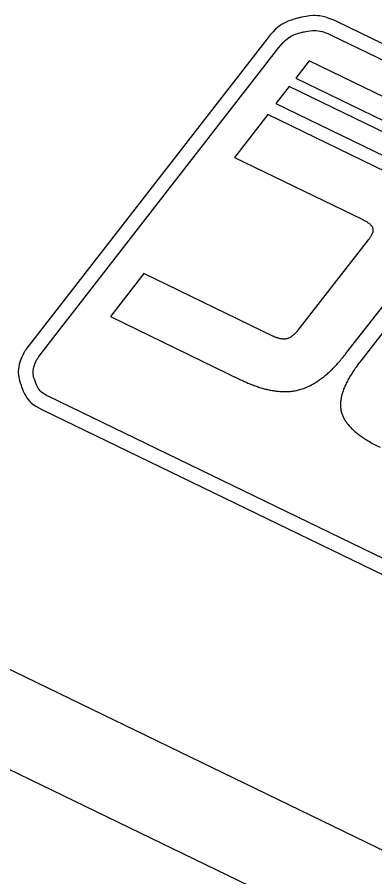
# Model space of a CAD drawing. Extents: x -762314 to -761449, y -993181 to -992589.
# Drawn here: x -762160.81 to -762156.85, y -992692.11 to -992682.57 of the extents above; entities that cross this region are included whole.
import ezdxf

# ---------------------------------------------------------------- set-up
doc = ezdxf.new("R2010")
doc.units = 0
doc.layers.add('Rozpiska - logo SŽDC', color=7, linetype='Continuous')
doc.layers.add('Rozpiska - čáry', color=7, linetype='Continuous')

msp = doc.modelspace()

# ---------------------------------------------------------------- linework, layer by layer
at = {"layer": 'Rozpiska - logo SŽDC'}
for p, q in [((-762158.0391, -992682.8131), (-762160.704, -992686.2463)), ((-762157.3322, -992682.7738), (-762148.3367, -992687.1401)), ((-762160.5718, -992686.3404), (-762157.91, -992682.9115)), ((-762156.9201, -992685.0464), (-762157.6995, -992686.0481)), ((-762157.1672, -992686.3065), (-762156.3878, -992685.3048)), ((-762156.2231, -992685.3843), (-762157.0029, -992686.3865)), ((-762151.4807, -992691.1406), (-762160.4606, -992686.7835)), ((-762160.5314, -992686.9294), (-762151.5515, -992691.2865))]:
    msp.add_line(p, q, dxfattribs=at)
for points in [[(-762148.2584, -992686.9977), (-762148.2625, -992686.9957), (-762157.261, -992682.6273)], [(-762151.0749, -992686.2145), (-762157.5746, -992683.0596), (-762157.7241, -992683.2506), (-762151.262, -992686.3865)], [(-762151.512, -992686.3929), (-762157.7951, -992683.3422), (-762157.9447, -992683.5334), (-762151.9105, -992686.4623), (-762155.569, -992688.2604)], [(-762156.5871, -992684.3566), (-762158.0321, -992683.6536), (-762158.4031, -992684.1305), (-762156.9818, -992684.8204)], [(-762157.9706, -992686.1152), (-762159.4056, -992685.4187), (-762159.7773, -992685.8962), (-762158.3354, -992686.5961)]]:
    msp.add_lwpolyline(points, dxfattribs=at)
for points, degree in [([(-762157.261, -992682.6273), (-762157.3968, -992682.5613), (-762157.5454, -992682.5493), (-762157.6821, -992682.5814), (-762157.6821, -992682.5814), (-762157.8211, -992682.615), (-762157.9481, -992682.6943), (-762158.0391, -992682.8131)], 3), ([(-762157.91, -992682.9115), (-762157.8431, -992682.8238), (-762157.7485, -992682.7645), (-762157.6445, -992682.74), (-762157.6445, -992682.74), (-762157.5436, -992682.7155), (-762157.4336, -992682.7246), (-762157.3322, -992682.7738)], 3), ([(-762156.9818, -992684.8204), (-762156.8801, -992684.8681), (-762156.8589, -992684.9677), (-762156.9201, -992685.0464)], 2), ([(-762157.6995, -992686.0481), (-762157.7609, -992686.1268), (-762157.8824, -992686.1564), (-762157.9706, -992686.1152)], 2), ([(-762160.704, -992686.2463), (-762160.7135, -992686.2592), (-762160.7209, -992686.2706), (-762160.7262, -992686.2798), (-762160.7262, -992686.2798), (-762160.7321, -992686.2886), (-762160.738, -992686.3007), (-762160.7449, -992686.3149)], 3), ([(-762160.7449, -992686.3149), (-762160.8003, -992686.4291), (-762160.8039, -992686.5551), (-762160.7649, -992686.6658), (-762160.7649, -992686.6658), (-762160.7264, -992686.7772), (-762160.6456, -992686.874), (-762160.5314, -992686.9294)], 3), ([(-762160.599, -992686.3857), (-762160.596, -992686.3796), (-762160.5914, -992686.3719), (-762160.586, -992686.3628), (-762160.586, -992686.3628), (-762160.5795, -992686.3526), (-762160.5749, -992686.3448), (-762160.5718, -992686.3404)], 3), ([(-762158.3354, -992686.5961), (-762157.9615, -992686.7758), (-762157.4326, -992686.6477), (-762157.1672, -992686.3065)], 2), ([(-762160.4606, -992686.7835), (-762160.5343, -992686.7478), (-762160.5868, -992686.6855), (-762160.6118, -992686.6133), (-762160.6118, -992686.6133), (-762160.6368, -992686.541), (-762160.6347, -992686.4594), (-762160.599, -992686.3857)], 3), ([(-762157.0029, -992686.3865), (-762157.2684, -992686.7276), (-762157.1744, -992687.1573), (-762156.789, -992687.3461)], 2)]:
    msp.add_open_spline(points, degree=degree, dxfattribs=at)
at = {"layer": 'Rozpiska - čáry'}
for points in [[(-762145.894, -992685.9745), (-762226.8601, -992646.6746), (-762231.2268, -992655.6708), (-762150.2607, -992694.9707)], [(-762150.6973, -992695.8703), (-762231.6635, -992656.5704), (-762236.0301, -992665.5667), (-762155.064, -992704.8666)]]:
    msp.add_lwpolyline(points, close=True, dxfattribs=at)

doc.saveas('drawing.dxf')
